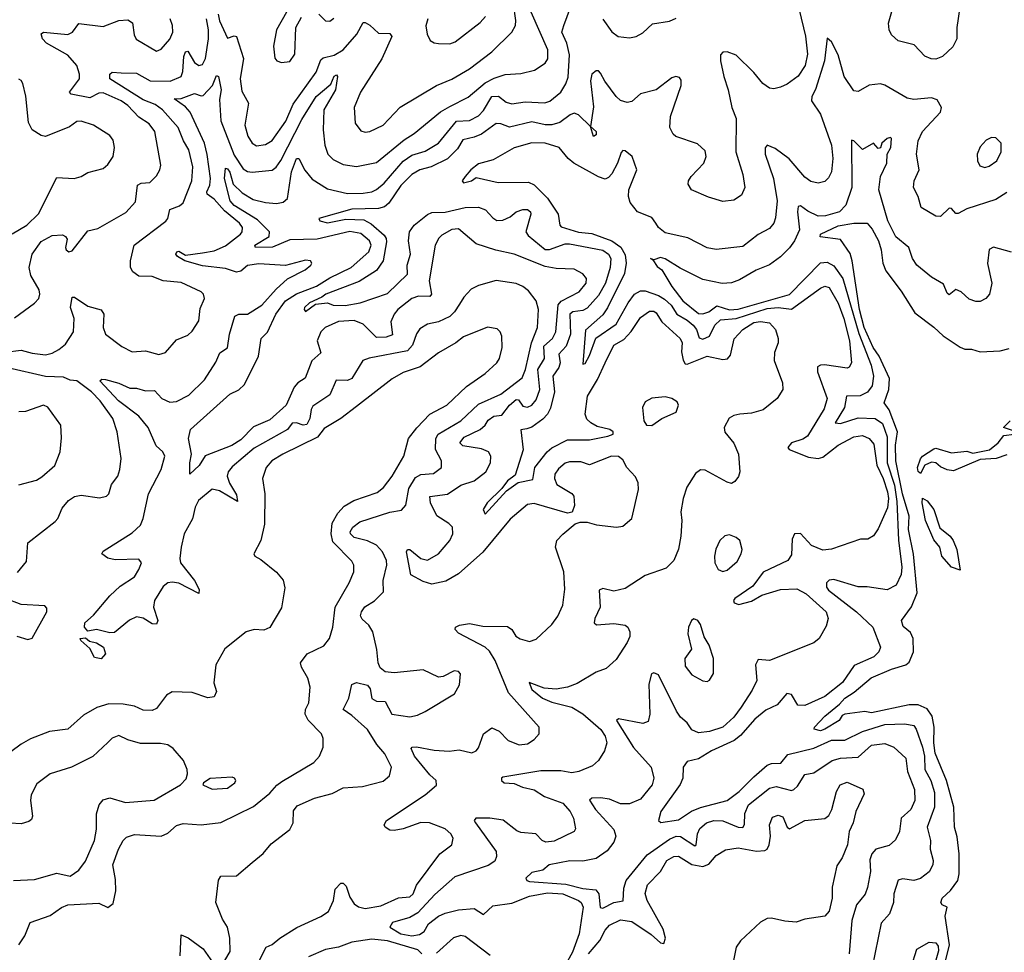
# Model space of a CAD drawing. Extents: x 1603745 to 1745082, y 385868 to 533966.
# Tile 540 of 646: x 1631048 to 1635483, y 496211 to 500411. Entities that reach past the tile are written whole.
import ezdxf

# ---------------------------------------------------------------- set-up
doc = ezdxf.new("R2010")
doc.units = 0

msp = doc.modelspace()

# ---------------------------------------------------------------- linework, layer by layer
at = {"layer": '0CON20XD'}
for points in [[(1635283.1, 500466.9), (1635268.8, 500375), (1635270, 500325), (1635251.7, 500288.3), (1635205, 500245.5), (1635175, 500232.9), (1635153.7, 500233.7), (1635125, 500245.7), (1635077.6, 500297.6), (1635005, 500315.6), (1634975, 500342.5), (1634963.9, 500365), (1634961.2, 500395), (1635010.9, 500569.1)], [(1633157.7, 498607.7), (1633184.4, 498625), (1633220.5, 498629.5), (1633254.4, 498675), (1633285, 498700.3), (1633295, 498698.8), (1633315, 498671.1), (1633335, 498665.3), (1633355, 498674.6), (1633375, 498698.5), (1633391.6, 498745), (1633382.8, 498835), (1633411.9, 498885), (1633408.9, 498941.1), (1633448.1, 498975), (1633463.3, 499005), (1633473.1, 499126.9), (1633486.5, 499143.5), (1633568.8, 499185), (1633599.2, 499225), (1633600.8, 499245), (1633585, 499266.5), (1633545, 499286.7), (1633465, 499290.7), (1633415, 499300), (1633275, 499355.3), (1633192.9, 499372.9), (1633105, 499402.1), (1633025, 499468.5), (1632995, 499465.3), (1632949.7, 499440.3), (1632936.7, 499426.7), (1632920, 499395), (1632892.5, 499235), (1632902.5, 499175), (1632895, 499164.6), (1632845, 499165.3), (1632815, 499155.3), (1632751.5, 499105), (1632735.4, 499085), (1632719.9, 499050.1), (1632727.6, 498992.4), (1632698.8, 498981.2), (1632655, 498978.9), (1632595, 499039.1), (1632555, 499056.8), (1632485, 499051.7), (1632424.6, 499025), (1632404.7, 499005), (1632388.5, 498965), (1632405, 498911.2), (1632364.5, 498875), (1632334.2, 498795.8), (1632300.8, 498775), (1632284.2, 498755.8), (1632249.2, 498675), (1632175, 498609.5), (1632101.9, 498578.1), (1632045, 498519.6), (1632003.3, 498493.3), (1631883.8, 498446.2), (1631856.4, 498403.6), (1631815, 498363.8), (1631814.6, 498415), (1631822.2, 498455), (1631809.4, 498525), (1631817.5, 498565), (1631995, 498724.4), (1632035, 498744.6), (1632061.3, 498768.7), (1632123.2, 498895), (1632136.1, 498975), (1632165, 499003.6), (1632202, 499085), (1632245, 499144.4), (1632295, 499176.2), (1632385, 499210.2), (1632445, 499248.1), (1632541.6, 499295), (1632620.2, 499365), (1632631.4, 499395), (1632623.2, 499415), (1632585, 499448.3), (1632535, 499456.6), (1632387.8, 499422.2), (1632265, 499419.7), (1632186.4, 499386.4), (1632110, 499385), (1632107.5, 499395), (1632171.8, 499435), (1632174.2, 499455), (1632119.2, 499509.2), (1632015, 499574.6), (1631996.2, 499595), (1631970.5, 499695), (1631975, 499742), (1631985, 499739.5), (1631995, 499724.3), (1632010.4, 499670.4), (1632050.4, 499630.4), (1632100.6, 499600.6), (1632155, 499586.8), (1632205, 499583.6), (1632235, 499589.5), (1632255, 499605.6), (1632272.3, 499725), (1632295, 499785.6), (1632305, 499786), (1632332.7, 499732.7), (1632365, 499691.9), (1632435, 499648.8), (1632525, 499627.7), (1632595, 499629.1), (1632635, 499636.2), (1632655, 499645.3), (1632689.4, 499675), (1632775, 499773.9), (1632815, 499801.3), (1632875, 499818.5), (1632935, 499855.3), (1633015, 499953), (1633075, 499956.2), (1633115, 499977.5), (1633137.7, 500002.3), (1633175.4, 500065), (1633205, 500067), (1633239.5, 500039.5), (1633265, 500031.6), (1633325, 500040.5), (1633414.2, 500035.8), (1633436.8, 500043.2), (1633485.3, 500085), (1633508.6, 500121.4), (1633518.1, 500151.9), (1633525, 500252.5), (1633512, 500305), (1633490, 500355), (1633498.5, 500385), (1633529.5, 500465)], [(1631943, 500435), (1631949, 500405), (1631985, 500327.8), (1632015, 500338), (1632025.3, 500335.3), (1632056.5, 500236.5), (1632042.1, 500145), (1632049.2, 500089.2), (1632079.1, 500035), (1632062.9, 499935), (1632076.4, 499886.4), (1632094.8, 499854.8), (1632115, 499842.7), (1632155, 499848.1), (1632185, 499867.2), (1632246.4, 499953.6), (1632280.4, 500029.6), (1632383.5, 500175), (1632405, 500229.6), (1632415, 500238.9), (1632465, 500251.6), (1632505, 500275.3), (1632567.1, 500345), (1632595, 500398), (1632605, 500398.6), (1632625, 500385.5), (1632665, 500350.4), (1632715, 500348.9), (1632724.4, 500335), (1632679.3, 500235), (1632582.9, 500085), (1632554.7, 500015), (1632559.5, 499945), (1632585, 499910.6), (1632605, 499903.6), (1632625, 499907.3), (1632685, 499935.5), (1632762.6, 500017.4), (1632925.7, 500115), (1632995, 500143.4), (1633075, 500190), (1633175, 500265.3), (1633265.6, 500354.4), (1633280.8, 500385), (1633283.7, 500406.3), (1633272.7, 500482.7)], [(1631972, 496175), (1631995.6, 496215), (1631994.4, 496275), (1631984.4, 496325), (1631961.1, 496361.1), (1631931.8, 496435), (1631943.8, 496536.2), (1631955, 496554), (1632025, 496556), (1632095, 496616), (1632145, 496656), (1632180.6, 496699.4), (1632265.4, 496764.6), (1632280.8, 496795), (1632282, 496848), (1632298.5, 496871.5), (1632375.7, 496905.7), (1632455, 496926.4), (1632505, 496951.8), (1632592.4, 496957.6), (1632685, 496981.4), (1632713.4, 497006.6), (1632723.3, 497045), (1632693.2, 497105), (1632656.7, 497146.7), (1632614.7, 497215), (1632545, 497277.9), (1632504.6, 497304.6), (1632530.4, 497355), (1632545, 497417.5), (1632565, 497425.6), (1632614.3, 497414.3), (1632627, 497397), (1632635, 497354), (1632655, 497341.9), (1632695, 497340), (1632725, 497283.3), (1632805, 497272.2), (1632840.4, 497279.6), (1632874.6, 497295.4), (1633006, 497375), (1633030, 497415), (1633033.8, 497465), (1633025, 497476.2), (1633005, 497479.2), (1632955, 497452.5), (1632935, 497450.8), (1632865, 497483.3), (1632735, 497469.4), (1632694.2, 497474.2), (1632672.2, 497492.2), (1632662.2, 497515), (1632657.1, 497575), (1632638.5, 497655), (1632620.6, 497685), (1632590.9, 497710.9), (1632583, 497727), (1632587.5, 497745), (1632603.2, 497766.8), (1632646.6, 497793.4), (1632686.3, 497833.7), (1632685.4, 497885), (1632702.1, 497955), (1632701.1, 497975), (1632682.9, 498015), (1632655, 498044.7), (1632615, 498064.8), (1632555, 498079.5), (1632538.2, 498095), (1632536.5, 498105), (1632548.2, 498125), (1632580.8, 498149.2), (1632715, 498193.9), (1632767.3, 498202.7), (1632787.9, 498225), (1632800.8, 498299.2), (1632831, 498349), (1632855, 498363.2), (1632912.6, 498367.4), (1632947.5, 498395), (1632948.2, 498425), (1632921.6, 498475), (1632922.5, 498525), (1632933.6, 498545), (1633035.4, 498605), (1633115, 498679.4), (1633215, 498724.8), (1633312.2, 498797.8), (1633326.3, 498835), (1633354, 498955), (1633381.1, 499025), (1633385.3, 499105.3), (1633374.7, 499144.7), (1633340.1, 499190.1), (1633315, 499210), (1633285, 499222.5), (1633195, 499236.8), (1633115, 499214.5), (1633082.5, 499197.5), (1633048.1, 499161.9), (1633029.6, 499130.4), (1633006.7, 499095), (1632985, 499074.7), (1632935, 499050), (1632885, 499040), (1632851.2, 499018.8), (1632835, 498995.7), (1632817.6, 498945), (1632795, 498919.8), (1632622.8, 498887.2), (1632593.2, 498876.8), (1632543.8, 498795), (1632525, 498785.3), (1632473.2, 498786.8), (1632445, 498720.8), (1632369.4, 498670.6), (1632360.7, 498655), (1632355.8, 498615), (1632341.6, 498588.4), (1632325, 498584.5), (1632295, 498595.2), (1632275, 498594.2), (1632254, 498565), (1632105, 498480.7), (1632005, 498397.2), (1631987.2, 498375), (1631982.4, 498355), (1631993.3, 498323.3), (1632025, 498271.4), (1632029.4, 498240.6), (1631948.6, 498288.6), (1631915, 498296.9), (1631853.2, 498245), (1631838.9, 498215), (1631826.7, 498163.3), (1631789.3, 498095), (1631775, 498036.2), (1631769.4, 497985), (1631773.3, 497965), (1631835.4, 497885), (1631857.1, 497845), (1631855, 497827.5), (1631765, 497873.5), (1631735, 497878.6), (1631715.8, 497875), (1631695, 497858.2), (1631655.9, 497795), (1631651.3, 497765), (1631670, 497705), (1631665, 497688.8), (1631645, 497690.6), (1631605, 497716.5), (1631575, 497722.1), (1631543.1, 497706.9), (1631475, 497651.5), (1631455, 497650), (1631395, 497664.2), (1631355, 497656.9), (1631340, 497675), (1631342.2, 497695), (1631380.8, 497729.2), (1631454.1, 497815.9), (1631500.2, 497859.8), (1631565, 497902.1), (1631585.7, 497934.3), (1631596.5, 497965), (1631585, 497981.4), (1631477.9, 497977.9), (1631445, 497985.6), (1631418.8, 498005), (1631425, 498017.5), (1631555, 498100.3), (1631592, 498135), (1631604.7, 498165), (1631628.7, 498275), (1631685.3, 498385), (1631701.6, 498445), (1631693.3, 498465), (1631662.3, 498492.3), (1631626.4, 498575), (1631585.3, 498625), (1631493.7, 498695), (1631408.8, 498785), (1631418, 498792), (1631435, 498790.5), (1631495, 498774.5), (1631545, 498752), (1631575, 498752.2), (1631615, 498739.2), (1631655, 498740.4), (1631689.1, 498705), (1631725, 498688.9), (1631755, 498691.8), (1631809.5, 498720.5), (1631881.1, 498788.9), (1631931.3, 498868.7), (1631949.8, 498910.2), (1631985, 498933.3), (1631993.2, 498995), (1632016.9, 499075), (1632035, 499085.4), (1632075, 499084.4), (1632139.5, 499125), (1632202.9, 499197.1), (1632255, 499244.5), (1632334, 499285), (1632360, 499305), (1632363.8, 499315), (1632357.5, 499325), (1632335, 499327.8), (1632245.5, 499304.5), (1632125, 499311.9), (1632075, 499304.5), (1632045, 499278.5), (1632025.5, 499274.5), (1631975, 499291), (1631872.1, 499302.1), (1631791.4, 499325), (1631758.6, 499345), (1631751.9, 499355), (1631756.7, 499365), (1631765, 499368.6), (1631795, 499350), (1631871.1, 499361.1), (1631925, 499370.3), (1631975, 499392.2), (1632042.9, 499445), (1632050, 499455), (1632051.3, 499475), (1632039.1, 499495), (1631970.2, 499550.2), (1631925, 499602.5), (1631893.4, 499625), (1631890.5, 499635), (1631905.2, 499665), (1631907.5, 499695), (1631893, 499803), (1631880, 499855), (1631815.8, 499995), (1631795, 500018.2), (1631744.4, 500055), (1631775.4, 500055.4), (1631835, 500078.4), (1631865, 500067.7), (1631875, 500069.6), (1631916.3, 500113.7), (1631935, 500159.2), (1631944.2, 500154.2), (1631955.9, 500095), (1631948.3, 500051.7), (1631954.8, 499955), (1632015, 499800.9), (1632055, 499738.5), (1632075, 499727.3), (1632095, 499724.6), (1632185, 499732.5), (1632203.6, 499746.4), (1632225, 499776.2), (1632319.1, 499960.9), (1632383, 500065), (1632449.7, 500120.3), (1632465, 500155.7), (1632475, 500162), (1632480, 500155), (1632470.6, 500095), (1632417.6, 500005), (1632414.7, 499915), (1632422.1, 499845), (1632436.9, 499805), (1632460.5, 499780.5), (1632505, 499758.4), (1632565, 499749.7), (1632655, 499768), (1632779.8, 499870.2), (1632825, 499898.4), (1632944.2, 499995.8), (1632985, 500020.5), (1633068.5, 500061.5), (1633145, 500125.7), (1633185, 500146.8), (1633235, 500163.8), (1633305, 500168.9), (1633367.2, 500182.8), (1633415.6, 500215), (1633427.1, 500235), (1633427.5, 500275), (1633351.3, 500445)], [(1632250, 500445), (1632204.5, 500365), (1632191.7, 500291.7), (1632197.3, 500237.3), (1632206.7, 500225), (1632227.3, 500217.3), (1632265, 500222.5), (1632288.1, 500255), (1632291.9, 500375), (1632318.2, 500421.8)], [(1634559.5, 500455), (1634587.2, 500337.2), (1634597.2, 500255), (1634586.6, 500205), (1634555, 500156.2), (1634505, 500120.5), (1634475, 500106.9), (1634445, 500099.2), (1634425, 500102.5), (1634395, 500122.9), (1634355, 500172.9), (1634275, 500251.4), (1634234.1, 500265.9), (1634215, 500263.8), (1634205, 500252.5), (1634204.4, 500225.6), (1634219.1, 500155), (1634239.6, 500095), (1634255.9, 500015.9), (1634276.1, 499965), (1634274.4, 499815), (1634305, 499713.3), (1634314.6, 499655), (1634299.7, 499620.3), (1634265, 499597.5), (1634215, 499591.9), (1634150.9, 499610.9), (1634074.4, 499644.4), (1634059.5, 499669.5), (1634060.8, 499685), (1634072.5, 499705), (1634130, 499765), (1634140.8, 499795), (1634135, 499820), (1634101.7, 499851.7), (1634003.3, 499885), (1633992, 499895), (1633977.1, 499925), (1633980, 499975), (1634027.8, 500115), (1634027.9, 500137.9), (1634019.7, 500149.7), (1634004.2, 500154.2), (1633985, 500149.4), (1633915.3, 500094.7), (1633845, 500076.9), (1633805, 500042), (1633785, 500037.1), (1633755, 500046.9), (1633735, 500064.4), (1633683.8, 500133.8), (1633665, 500170.6), (1633655, 500180), (1633645, 500180), (1633625.6, 500165), (1633619.6, 500135), (1633632.3, 500017.7), (1633620, 499930), (1633645, 499906.7), (1633645, 499892.5), (1633633.3, 499885), (1633620, 499930), (1633565, 499982.5), (1633545, 499990.4), (1633527.2, 499982.8), (1633481.7, 499948.3), (1633445, 499936.7), (1633415, 499936.5), (1633355, 499950.2), (1633255, 499926.3), (1633215, 499942.2), (1633195, 499942.7), (1633128.2, 499895), (1633095, 499881), (1633045, 499870.4), (1633020.1, 499829.9), (1632975, 499783.9), (1632901.9, 499748.1), (1632850, 499735), (1632815, 499713.2), (1632765, 499664.2), (1632711, 499585), (1632692.1, 499567.9), (1632665, 499560.8), (1632545, 499557.7), (1632396, 499515), (1632400, 499505), (1632435.4, 499495.4), (1632517.7, 499512.3), (1632598.9, 499508.9), (1632630.8, 499490.8), (1632689.7, 499439.7), (1632699.2, 499425), (1632700.1, 499409.9), (1632685.2, 499325), (1632655, 499281.3), (1632577.8, 499232.2), (1632426.9, 499175), (1632409.4, 499160.6), (1632353.1, 499135), (1632331.5, 499115), (1632329.2, 499105), (1632335, 499096.2), (1632380.6, 499129.4), (1632435, 499136), (1632460, 499125), (1632515, 499124.1), (1632581.2, 499135), (1632705, 499177.5), (1632795.7, 499264.3), (1632793.7, 499305), (1632808.4, 499355), (1632799, 499415), (1632804.2, 499455), (1632824.7, 499485.3), (1632885, 499533.8), (1632905, 499543.2), (1632965, 499544.2), (1633055, 499564.4), (1633115, 499565.9), (1633146.7, 499555), (1633179, 499519), (1633197, 499507), (1633225, 499508.1), (1633257, 499523), (1633285, 499545.4), (1633315, 499555.5), (1633335, 499555.5), (1633348.6, 499545), (1633350, 499535), (1633328.4, 499455), (1633339.2, 499439.2), (1633415, 499376.1), (1633435, 499376.5), (1633505, 499401.6), (1633525, 499401.3), (1633675, 499373), (1633700.9, 499355), (1633710.8, 499335), (1633708.4, 499295), (1633687, 499225), (1633655, 499168.6), (1633605, 499111.5), (1633585, 499101.6), (1633540, 499095), (1633526.2, 499085), (1633528.6, 498995), (1633510.1, 498939.9), (1633476.2, 498905), (1633482.7, 498865), (1633477, 498845), (1633449.8, 498805), (1633457.3, 498735), (1633438.4, 498661.6), (1633425.6, 498635), (1633405, 498612.4), (1633355, 498576.1), (1633332.2, 498567.8), (1633305.5, 498564.5), (1633315.6, 498474.4), (1633279.8, 498360.2), (1633245, 498333.8), (1633220.4, 498299.6), (1633154.5, 498235), (1633135.8, 498205), (1633145, 498184), (1633241.2, 498288.8), (1633293.5, 498326.5), (1633359.7, 498340.3), (1633369, 498395), (1633423.8, 498465), (1633445, 498483.5), (1633515, 498518.4), (1633615, 498519.4), (1633696.7, 498535), (1633720.8, 498545), (1633720.8, 498555), (1633706.2, 498565), (1633649.3, 498579.3), (1633620.9, 498595), (1633602.1, 498612.1), (1633594.8, 498634.8), (1633605.6, 498715), (1633650.1, 498789.9), (1633685.4, 498865.4), (1633725, 498944.6), (1633769.2, 498970.8), (1633802.6, 499007.4), (1633845, 499069.1), (1633885, 499098.2), (1633905, 499097.7), (1633915, 499090), (1633940.9, 499050.9), (1634023.8, 498975), (1634031.6, 498955), (1634029.5, 498915), (1634037.1, 498877.1), (1634045, 498861.8), (1634055, 498859.3), (1634145, 498895.7), (1634215, 498880.9), (1634236.6, 498883.4), (1634249.2, 498900.8), (1634265.8, 498974.2), (1634305.3, 499015), (1634355, 499047.2), (1634385, 499051.7), (1634425.2, 499045.2), (1634452.7, 499015), (1634464.4, 498975), (1634464.4, 498955), (1634447.8, 498912.2), (1634446, 498876), (1634484.3, 498775), (1634485.6, 498745), (1634460, 498705), (1634396.5, 498653.5), (1634345, 498638.5), (1634292.5, 498635), (1634265, 498629.1), (1634243.3, 498616.7), (1634220.6, 498575), (1634223.9, 498553.9), (1634265, 498504.2), (1634286.5, 498455), (1634292, 498375), (1634285.9, 498354.1), (1634269.3, 498330.7), (1634255, 498322.5), (1634235, 498327.5), (1634135, 498382), (1634115, 498384), (1634092.6, 498367.4), (1634053.1, 498305), (1634037.1, 498255), (1634025.6, 498195), (1634030, 498155), (1634026.2, 498085), (1634015, 498026.7), (1633994, 497975), (1633959.7, 497940.3), (1633865, 497907.5), (1633775, 497849.2), (1633725, 497836.9), (1633675, 497849.5), (1633658.3, 497841.7), (1633662.3, 497765), (1633638.9, 497715), (1633635.8, 497695), (1633645.7, 497685.7), (1633725, 497691.8), (1633775, 497684.4), (1633788.1, 497675), (1633796.5, 497655), (1633796.1, 497633.9), (1633783.9, 497606.1)], [(1632395.4, 500435.4), (1632425, 500406), (1632445, 500404.3), (1632463.1, 500416.9)], [(1632887.1, 500415), (1632877.1, 500382.9), (1632882.9, 500345), (1632897, 500317), (1632915, 500305.8), (1632935, 500302.9), (1632985, 500302.2), (1633009.5, 500310.5), (1633122.3, 500397.7), (1633146.7, 500425)], [(1630985, 498913.1), (1631055, 498923.2), (1631105, 498908.9), (1631165, 498902.1), (1631195, 498908.7), (1631225, 498925.9), (1631255, 498950), (1631291.2, 499005), (1631293.9, 499065), (1631276.9, 499115), (1631285, 499160.8), (1631295, 499160.6), (1631355, 499120), (1631415, 499103.8), (1631427.1, 499085), (1631424.4, 499025), (1631435.4, 498995.4), (1631509.1, 498939.1), (1631555, 498915.6), (1631615, 498918.9), (1631675, 498903.3), (1631705, 498912.2), (1631755, 498969.4), (1631805, 498990.5), (1631825, 499007.5), (1631854.7, 499055), (1631860.8, 499110.8), (1631880, 499155), (1631875.8, 499175), (1631865, 499185.6), (1631775, 499227.5), (1631695, 499235.4), (1631645, 499253.8), (1631585, 499255.4), (1631557.5, 499275), (1631547.5, 499295), (1631547.8, 499325), (1631563.3, 499395), (1631707.1, 499502.9), (1631715.4, 499515), (1631724.1, 499555.9), (1631767.4, 499572.6), (1631785, 499586), (1631824, 499685), (1631827.9, 499747.9), (1631810, 499825), (1631785.5, 499865.5), (1631762.6, 499925), (1631690.8, 500005), (1631658.8, 500028.8), (1631605, 500049.7), (1631454.8, 500145), (1631454.2, 500165), (1631465, 500174.6), (1631505, 500171.2), (1631575, 500170.6), (1631635.5, 500135.5), (1631726.6, 500133.4), (1631775.5, 500155), (1631783.2, 500176.8), (1631787.2, 500245), (1631795, 500265.6), (1631805, 500269.2), (1631835, 500218), (1631855, 500204.8), (1631871.2, 500208.8), (1631885, 500235.8), (1631898.4, 500325), (1631898.9, 500365), (1631889.8, 500415)], [(1631025, 499068.6), (1631115.5, 499134.5), (1631134.4, 499155.6), (1631139.4, 499175), (1631136.4, 499195), (1631098.7, 499258.7), (1631090.9, 499295), (1631104.7, 499355), (1631145, 499411.8), (1631195, 499439.2), (1631241.5, 499441.5), (1631254.4, 499434.4), (1631261.7, 499421.7), (1631254.4, 499385), (1631258, 499375), (1631270, 499365), (1631285, 499369.2), (1631355, 499459.2), (1631399.8, 499470.2), (1631527, 499543), (1631570, 499590), (1631578.2, 499665), (1631595, 499674.6), (1631635, 499678.2), (1631665, 499708), (1631680, 499735), (1631683.5, 499755), (1631656.6, 499906.6), (1631631.5, 499941.5), (1631585, 499971.2), (1631535, 500024.7), (1631505.4, 500045.4), (1631425, 500081.2), (1631405, 500079.7), (1631365, 500058.9), (1631280.8, 500075), (1631273.3, 500085), (1631317.9, 500145), (1631318.3, 500165), (1631305, 500204.6), (1631265, 500251.3), (1631168.5, 500305), (1631151.5, 500325), (1631145, 500347.5), (1631155.9, 500354.1), (1631265, 500344.2), (1631286.2, 500355), (1631315, 500393.5), (1631425, 500380), (1631495, 500406.9), (1631535, 500410), (1631556.6, 500396.6), (1631563.2, 500343.2), (1631573.3, 500323.3), (1631665, 500268.6), (1631685, 500278.6), (1631725, 500322.5), (1631737.9, 500355), (1631736.2, 500385), (1631725.8, 500415)], [(1633675, 500412.3), (1633715, 500355.6), (1633744.6, 500334.6), (1633795, 500328.9), (1633825, 500334.4), (1633855, 500351.4), (1633898.3, 500391.7), (1633975.6, 500404.4), (1634005, 500418)], [(1635495, 499632.3), (1635445, 499600.9), (1635315, 499558.5), (1635275, 499537.8), (1635265, 499538.6), (1635245, 499560.8), (1635235, 499562), (1635196.2, 499523.8), (1635175, 499525.6), (1635108.8, 499565), (1635094.4, 499614.4), (1635074.2, 499655), (1635077.1, 499685), (1635099.5, 499735), (1635087.5, 499805), (1635094.6, 499865), (1635115, 499906.5), (1635196.2, 499995), (1635200, 500015), (1635180.5, 500050.5), (1635155, 500058.1), (1635075, 500051.1), (1635045, 500057.3), (1634945, 500115.6), (1634925, 500121.4), (1634875, 500116.2), (1634825, 500087.8), (1634805, 500090.6), (1634762, 500155), (1634735, 500252.9), (1634705, 500311.2), (1634685, 500327.5), (1634672.7, 500225), (1634633.2, 500096.8), (1634616.2, 500065), (1634614.6, 500045), (1634655.2, 499985.2), (1634705, 499846), (1634710.6, 499785), (1634704.6, 499725), (1634691.9, 499698.1), (1634675, 499681.8), (1634645, 499674.6), (1634612.1, 499682.1), (1634585, 499701.1), (1634513.5, 499783.5), (1634451, 499831), (1634414.5, 499845.5), (1634406, 499834), (1634405.7, 499805), (1634443.1, 499695), (1634460, 499595), (1634452.1, 499517.9), (1634444.4, 499495), (1634425, 499470.6), (1634375, 499443.5), (1634305, 499389.4), (1634185, 499376.4), (1634145, 499383.6), (1634058.1, 499428.1), (1633955, 499450.3), (1633925.4, 499475), (1633913.8, 499495)], [(1631015, 499447.1), (1631080, 499485), (1631133.7, 499536.3), (1631215, 499700), (1631294.3, 499695.7), (1631325, 499704.3), (1631355, 499722), (1631425, 499741.2), (1631445, 499758.8), (1631468.6, 499795), (1631475.7, 499835), (1631468.7, 499868.7), (1631455, 499889.2), (1631381.2, 499935), (1631325, 499953.6), (1631305, 499951.9), (1631272.4, 499927.6), (1631165, 499884.5), (1631145, 499888.5), (1631104.2, 499914.2), (1631087.4, 499947.4), (1631076.6, 500066.6), (1631062.7, 500122.7), (1631055, 500137.5), (1631045, 500142.5)], [(1633913.8, 499495), (1633895, 499520), (1633831.2, 499545), (1633797.6, 499587.6), (1633790.5, 499615), (1633791.6, 499645), (1633827.5, 499735), (1633806.7, 499795), (1633775, 499820.8), (1633765, 499822), (1633756.8, 499813.2), (1633741.6, 499765), (1633715, 499716.4), (1633700.4, 499699.6), (1633685, 499692.7), (1633655, 499702.7), (1633544, 499764), (1633519.2, 499785), (1633478.9, 499835), (1633415, 499854.3), (1633355, 499855.8), (1633275, 499833.6), (1633180.7, 499779.3), (1633115, 499761.9), (1633080.4, 499735), (1633054.4, 499705), (1633041.2, 499685), (1633046.7, 499676.7), (1633083.8, 499685), (1633105, 499700), (1633202.7, 499677.3), (1633339.8, 499679.8), (1633365, 499666.8), (1633395, 499637.2), (1633426.3, 499606.3), (1633473.8, 499535), (1633481.5, 499485), (1633487.7, 499477.7), (1633565, 499453.8), (1633625, 499448.6), (1633715, 499414.7), (1633756.2, 499386.2), (1633775, 499352.5), (1633779.9, 499315), (1633772, 499268), (1633696.4, 499113.6), (1633675, 499081.8), (1633597, 499013), (1633585, 498860), (1633595, 498863.3), (1633615, 498898.6), (1633643.3, 498976.7), (1633735, 499039.3), (1633788.8, 499135), (1633817.9, 499175), (1633845, 499189.6), (1633865, 499190.5), (1633925, 499169.1), (1633952.1, 499152.1), (1633983.3, 499125), (1634007.6, 499085), (1634055, 499057.8), (1634081.2, 499035), (1634096.6, 499015), (1634108.5, 498978.5), (1634125, 498972), (1634155.9, 498985), (1634178.7, 499035), (1634205, 499058.9), (1634275, 499065.5), (1634415, 499110.7), (1634465, 499114.9), (1634525, 499106.7), (1634655, 499201.6), (1634675, 499210.3), (1634695, 499204.6), (1634735, 499133.8), (1634760.7, 499065), (1634785.2, 498965), (1634794.6, 498865.4), (1634785, 498845.8), (1634775, 498841.1), (1634673.9, 498856.1), (1634654.6, 498855.4), (1634642.4, 498847.6), (1634642.3, 498825), (1634684.7, 498705), (1634671.6, 498658.4), (1634596.9, 498535), (1634575, 498521.2), (1634524.2, 498505), (1634508, 498485), (1634514, 498475), (1634601.3, 498441.3), (1634645.2, 498434.8), (1634665, 498440.7), (1634735, 498494.6), (1634805, 498532), (1634845, 498538.2), (1634874.3, 498525), (1634895, 498499.2), (1634909.5, 498405), (1634937.5, 498345), (1634956.7, 498285), (1634961.6, 498255), (1634957.1, 498212.9), (1634915, 498117.5), (1634893.2, 498086.8), (1634868.3, 498071.7), (1634835, 498071.4), (1634705, 498027.3), (1634665, 498021.8), (1634615, 498043.6), (1634565, 498096.7), (1634537.5, 498095), (1634527.9, 498072.1), (1634525, 498001.2), (1634507.8, 497975), (1634397.3, 497922.7), (1634350.2, 497859.8), (1634268.8, 497805), (1634263.3, 497795), (1634266.7, 497785), (1634287.7, 497777.7), (1634345, 497792.2), (1634391.3, 497818.7), (1634475, 497845.7), (1634548.1, 497848.1), (1634591.2, 497825), (1634680, 497745), (1634689.5, 497715), (1634680.4, 497679.6), (1634649.2, 497625), (1634624.6, 497605.4), (1634425, 497525.5), (1634375, 497529.2), (1634362.3, 497505), (1634368.5, 497435), (1634348, 497392), (1634298.4, 497315), (1634265, 497269.7), (1634215.4, 497225), (1634155, 497205.4), (1634105, 497199.5), (1634075, 497213.3), (1634054.7, 497244.7), (1634025, 497270), (1634006.6, 497296.6), (1633925, 497460.6), (1633905, 497470), (1633894.6, 497465.4), (1633882, 497418), (1633886.2, 497283.8), (1633879.6, 497250.4), (1633855, 497242), (1633745, 497261.9), (1633737.1, 497255), (1633813.3, 497133.3), (1633891.8, 497045), (1633904.6, 496995), (1633897.3, 496965), (1633845, 496901.5), (1633795, 496880.4), (1633755, 496880), (1633705, 496900.4), (1633665, 496906.4), (1633624.6, 496905.4), (1633614.2, 496895.8), (1633641.9, 496855), (1633724.8, 496765), (1633733.1, 496735), (1633725, 496706.9), (1633695, 496667.5), (1633645, 496634.4), (1633585, 496621), (1633526.3, 496623.7), (1633433.8, 496605), (1633405, 496581.9), (1633355, 496570), (1633327.8, 496545), (1633332, 496535), (1633345, 496530), (1633508, 496518), (1633585, 496498.8), (1633643, 496493), (1633657.5, 496475), (1633663.3, 496413.3), (1633675, 496410.8), (1633724.5, 496435.5), (1633767, 496443), (1633769.7, 496500.3), (1633780.5, 496535), (1633875, 496650.3), (1633975, 496721.1), (1634005, 496734.8), (1634025, 496732.6), (1634089.3, 496690.7), (1634095.2, 496694.8), (1634100.6, 496745), (1634111.2, 496768.8), (1634142.5, 496795), (1634175, 496805.3), (1634215, 496803.9), (1634285, 496775.2), (1634306.1, 496773.9), (1634313.2, 496786.8), (1634314.4, 496835.6), (1634331.6, 496875), (1634425, 496950), (1634455, 496957.6), (1634525, 496940.5), (1634535, 496943.8), (1634551.1, 496958.9), (1634585, 497012.5), (1634625, 497019.1), (1634708.2, 497075), (1634745, 497085.8), (1634825, 497090.3), (1634885, 497144), (1634945, 497151.8), (1634985, 497134.5), (1635040, 497085), (1635046.7, 497025), (1635078.4, 496945), (1635079.8, 496895), (1635062.5, 496855), (1635018.2, 496815), (1635010.6, 496755), (1634992.4, 496717.6), (1634965, 496692.9), (1634905, 496675.5), (1634886.8, 496655), (1634878.1, 496628.1), (1634881.1, 496575), (1634867.6, 496502.4), (1634856.3, 496473.7), (1634817.8, 496425), (1634796.8, 496355), (1634784.2, 496204.2)], [(1635515, 499364.5), (1635435, 499386.9), (1635415, 499376.2), (1635407, 499313), (1635427.5, 499225), (1635415.7, 499174.3), (1635400, 499155), (1635375, 499142), (1635355, 499141.2), (1635325, 499152.5), (1635289.2, 499185), (1635265, 499195.8), (1635235, 499172), (1635225, 499180), (1635209.4, 499219.4), (1635155, 499251.8), (1635089.1, 499305), (1635068.9, 499335), (1635052.7, 499385), (1634995, 499432.9), (1634957.8, 499505), (1634917.3, 499645), (1634926, 499705), (1634954.2, 499765), (1634955.5, 499805), (1634971.5, 499835), (1634975.7, 499875), (1634970, 499880), (1634955, 499876), (1634932, 499855), (1634925.6, 499834.4), (1634915, 499830), (1634894.2, 499854.2), (1634845, 499826.9), (1634805, 499865.8), (1634795, 499867.5), (1634796.8, 499655), (1634769.5, 499575), (1634741.1, 499545), (1634678, 499528), (1634645, 499525.8), (1634598.3, 499548.3), (1634565, 499572.7), (1634555, 499569.2), (1634552, 499545), (1634560.6, 499465), (1634538.4, 499415), (1634515, 499382.9), (1634475, 499342.2), (1634425, 499306.9), (1634365, 499282.8), (1634290.7, 499239.3), (1634255, 499225.3), (1634212.6, 499222.6), (1634125, 499241.1), (1634022.4, 499292.4), (1633955, 499334.3), (1633935, 499340), (1633905, 499330), (1633890, 499335), (1633900, 499330), (1633919.1, 499299.1), (1633940, 499285), (1633985, 499209.2), (1634035, 499144.7), (1634105, 499087.8), (1634125, 499086.7), (1634152, 499095), (1634188.5, 499121.5), (1634245, 499103.9), (1634285, 499107.1), (1634516.1, 499173.9), (1634655, 499315.7), (1634685, 499319.3), (1634715, 499302.1), (1634755.8, 499245.8), (1634827.5, 498997.5), (1634883.1, 498855), (1634894.4, 498805), (1634888, 498762), (1634866.8, 498733.2), (1634833.6, 498716.4), (1634771.8, 498715), (1634762.9, 498665), (1634720.8, 498595), (1634745, 498591.7), (1634825, 498617.3), (1634901.1, 498615), (1634935, 498591.9), (1634955, 498532), (1634956, 498415), (1634988.1, 498315), (1634998.8, 498241.2), (1635006.6, 498066.6), (1635020.9, 497945), (1635017.8, 497912.2), (1634995.6, 497865), (1634955, 497844), (1634865, 497857.5), (1634825, 497857.1), (1634715, 497889.3), (1634695, 497887.3), (1634682.9, 497875), (1634682.9, 497855), (1634691.7, 497841.7), (1634817.5, 497745), (1634891.1, 497675), (1634925.6, 497585), (1634917.5, 497565), (1634895, 497541.1), (1634806.6, 497503.4), (1634755, 497426.1)], [(1635395, 499745.8), (1635415, 499750.6), (1635449.4, 499775), (1635469.6, 499815), (1635468.9, 499855), (1635445, 499879.2), (1635425, 499880), (1635401.7, 499868.3), (1635375, 499838.8), (1635361.4, 499805), (1635362, 499775), (1635373, 499753), (1635395, 499745.8)], [(1635217.1, 496165), (1635236.3, 496245), (1635216.6, 496373.4), (1635225.6, 496415), (1635203.3, 496425), (1635197.1, 496435), (1635203.6, 496455), (1635240.8, 496489.2), (1635273.2, 496535), (1635280.3, 496565), (1635280, 496655), (1635271.5, 496731.5), (1635259.3, 496775), (1635256.5, 496865), (1635222.4, 496985), (1635171.7, 497108.3), (1635165.5, 497155), (1635167.2, 497225), (1635157.5, 497275), (1635135, 497308.2), (1635095, 497325.2), (1635055, 497325.8), (1634885, 497290), (1634855, 497295.4), (1634765, 497283.5), (1634752.5, 497277.5), (1634738.9, 497255), (1634675, 497216.6), (1634655, 497208.7), (1634626.4, 497216.4), (1634627.5, 497225), (1634674.1, 497275), (1634741.4, 497328.6), (1634765, 497356), (1634807.3, 497382.7), (1634883.5, 497446.5), (1634975, 497486.9), (1635039.2, 497505), (1635055, 497518.5), (1635073.9, 497565), (1635072, 497625), (1635061.3, 497651.3), (1635027.6, 497677.6), (1635020.4, 497705), (1635065, 497766.8), (1635090.1, 497829.9), (1635074.2, 498004.2), (1635052, 498115), (1635054.8, 498175), (1635024.6, 498275), (1634994.9, 498424.9), (1634992.5, 498495), (1635001.5, 498555), (1634964.2, 498654.2), (1634941.4, 498685), (1634963.3, 498745), (1634966.1, 498795), (1634920.2, 498895), (1634892.3, 498935), (1634852.2, 499025), (1634831.4, 499105), (1634798.2, 499325), (1634788.1, 499358.1), (1634745, 499420.8), (1634653.6, 499433.6), (1634655.6, 499445), (1634735, 499482.6), (1634805.2, 499495.2), (1634865, 499494.4), (1634888.1, 499468.1), (1634916, 499415), (1634929.2, 499375), (1634935.3, 499315), (1634949.2, 499279.2), (1635018.8, 499188.8), (1635080, 499090), (1635166.2, 499026.2), (1635207.8, 498987.8), (1635285, 498936.5), (1635305, 498927.1), (1635335, 498926.5), (1635375, 498914.6), (1635465, 498919.1), (1635505, 498930.6)], [(1632657.7, 498282.3), (1632686.4, 498303.6), (1632725.3, 498355), (1632777.8, 498445), (1632799.7, 498525), (1632836.8, 498573.2), (1632895.5, 498634.5), (1632972.5, 498675), (1633061, 498759), (1633145, 498817.8), (1633196.9, 498865), (1633208.9, 498885), (1633221.9, 498935), (1633219.4, 498985), (1633212, 499005), (1633198.3, 499018.3), (1633155.7, 499025.7), (1633047.9, 498982.1), (1633013.1, 498955), (1632935, 498910), (1632852.1, 498847.9), (1632775, 498821.8), (1632725.8, 498794.2), (1632565, 498668.5), (1632495.5, 498615), (1632420.2, 498569.8), (1632389, 498531), (1632233.5, 498455), (1632184.5, 498425), (1632158.8, 498395), (1632142.3, 498345), (1632151.8, 498275), (1632151.1, 498138.9), (1632133.8, 498066.2), (1632103.3, 498005), (1632107.5, 497995), (1632135, 497980), (1632205, 497922.5), (1632235, 497886.7), (1632243, 497853), (1632226.9, 497763.1), (1632175, 497674.4), (1632148.3, 497661.7), (1632104.3, 497664.3), (1632068.8, 497655), (1631971.9, 497578.1), (1631931.8, 497505), (1631922.9, 497425), (1631934.4, 497385), (1631925, 497361.4), (1631895, 497357.5), (1631825, 497381.5), (1631735, 497384), (1631710.3, 497369.7), (1631665, 497309.2), (1631645, 497299.5), (1631605, 497302.1), (1631565, 497319.6), (1631515, 497328.8), (1631450.5, 497329.5), (1631396.1, 497313.9), (1631335, 497278.5), (1631265, 497215.6), (1631183.3, 497205), (1631096.9, 497173.1), (1631055, 497147.8), (1630954.5, 497075)], [(1631038.3, 497921.7), (1631079.2, 497970.8), (1631084.4, 498055), (1631208.3, 498151.7), (1631220, 498165), (1631239.2, 498210.8), (1631268.1, 498245), (1631295, 498263.3), (1631325, 498270), (1631407.7, 498257.7), (1631440, 498265), (1631450, 498275), (1631461.7, 498318.3), (1631490.8, 498355), (1631499.4, 498385), (1631505.5, 498435), (1631487.1, 498555), (1631467.2, 498615), (1631410.7, 498695), (1631371.4, 498735), (1631305, 498785.2), (1631275, 498786.8), (1631245, 498800.4), (1631165, 498804.1), (1630995, 498842.8)], [(1633895, 498583.3), (1633941.2, 498615), (1634005, 498643.3), (1634016.2, 498675), (1634009.5, 498689.5), (1633985.5, 498705.5), (1633955, 498712.5), (1633895, 498706.7), (1633865, 498690), (1633854.2, 498665), (1633860, 498605), (1633871.2, 498585), (1633895, 498583.3)], [(1631044, 498316), (1631123.3, 498336.7), (1631148.1, 498351.9), (1631206.3, 498403.7), (1631230, 498465), (1631237.3, 498527.3), (1631234.3, 498585), (1631175, 498665.6), (1631155, 498674.4), (1631075, 498647.1), (1631045, 498644.3)], [(1632125, 496170), (1632158.8, 496235), (1632185, 496245.8), (1632220, 496275), (1632296.7, 496323.3), (1632405, 496372.5), (1632438.6, 496395), (1632461.9, 496445), (1632469.2, 496495), (1632495, 496522), (1632505, 496522), (1632518.8, 496508.8), (1632535, 496459.2), (1632555, 496430), (1632575, 496416.2), (1632605, 496409.3), (1632675, 496420.3), (1632755, 496456.1), (1632805, 496460.9), (1632820.4, 496475), (1632835.7, 496514.3), (1632940, 496655), (1632994.3, 496695.7), (1633000.8, 496725), (1632990.8, 496745), (1632965, 496767.8), (1632894.1, 496794.1), (1632855, 496795.3), (1632775, 496767.1), (1632735, 496760), (1632715, 496761.9), (1632693.8, 496775), (1632690, 496785), (1632701.2, 496805), (1632875, 496921.1), (1632925.6, 496964.4), (1632924.3, 496985), (1632895, 497011.1), (1632826.8, 497095), (1632811.5, 497128.5), (1632815.6, 497134.4), (1632835, 497136.8), (1632915, 497121.6), (1632983.3, 497116.7), (1633027.6, 497122.4), (1633085, 497110), (1633105, 497119.2), (1633115, 497132), (1633137.8, 497195), (1633175, 497221.9), (1633207.6, 497207.6), (1633249.2, 497165), (1633297.5, 497145), (1633335, 497149.5), (1633365, 497169.2), (1633388, 497195), (1633388, 497225), (1633250.2, 497380.2), (1633189.4, 497525), (1633165, 497567.5), (1633145.1, 497585.1), (1633025, 497648.2), (1633009.2, 497665), (1633010.8, 497675), (1633030, 497685), (1633075, 497692.3), (1633135, 497680), (1633245, 497678.2), (1633264.4, 497665), (1633282.9, 497635), (1633302.7, 497622.7), (1633345, 497611.5), (1633375, 497621.4), (1633445, 497687.5), (1633472.2, 497725), (1633495.4, 497775), (1633503.9, 497846.1), (1633499.7, 497925), (1633461.8, 498035), (1633468.1, 498065), (1633495, 498094.3), (1633549.5, 498140.5), (1633572, 498148), (1633605, 498148.6), (1633646.6, 498136.6), (1633735.9, 498125.9), (1633765, 498130.8), (1633805.5, 498165), (1633835.5, 498295), (1633833.5, 498325), (1633822.6, 498352.6), (1633782.5, 498395), (1633765, 498429.4), (1633745, 498443.8), (1633714, 498445), (1633615, 498405.6), (1633575, 498420), (1633525, 498420), (1633505, 498413.2), (1633475, 498388.2), (1633459.1, 498365), (1633457.2, 498345), (1633467.1, 498317.1), (1633535, 498276.5), (1633543.5, 498265), (1633546.9, 498223.1), (1633536.4, 498193.6), (1633515, 498188.8), (1633365, 498232), (1633335, 498227.9), (1633257.8, 498162.2), (1633135, 498013.8), (1633024.8, 497915.2), (1632967.3, 497882.7), (1632905, 497868.4), (1632865, 497881), (1632810.5, 497910.5), (1632791.2, 498015), (1632794.4, 498025.6), (1632805, 498025.5), (1632855, 497984.2), (1632885, 497976.8), (1632934.9, 498005.1), (1632985.3, 498065), (1632998.9, 498095), (1632997.5, 498125), (1632981.8, 498141.8), (1632926.8, 498176.8), (1632897.9, 498235), (1632895, 498263.3), (1632975, 498274.1), (1633035.6, 498315), (1633095.6, 498335), (1633147.5, 498375), (1633168.9, 498415), (1633170, 498445), (1633160.6, 498465), (1633127.9, 498477.9), (1633045, 498491.6), (1633030.4, 498505), (1633049.8, 498530.2), (1633122.5, 498565), (1633144.8, 498585.2), (1633157.7, 498607.7)], [(1635528.3, 498558.3), (1635480, 498575), (1635510, 498605)], [(1635495, 498451.3), (1635445.8, 498434.2), (1635375, 498430.7), (1635255, 498380), (1635225, 498384.4), (1635195, 498396.7), (1635175, 498415.7), (1635155, 498418.5), (1635125.3, 498404.7), (1635105, 498367.5), (1635095, 498376.7), (1635092.3, 498395), (1635105, 498434), (1635114.1, 498445.9), (1635165, 498478.9), (1635175, 498481.1), (1635245, 498460.6), (1635315, 498468.1), (1635341.2, 498458.8), (1635416.5, 498473.5), (1635455.8, 498505), (1635481.7, 498538.3), (1635527.5, 498545)], [(1631043.8, 496245), (1631072, 496285), (1631096.2, 496345), (1631185, 496377.1), (1631237.2, 496412.8), (1631265.4, 496424.6), (1631405, 496432.5), (1631445, 496413.3), (1631468.8, 496431.2), (1631481.4, 496488.6), (1631479.5, 496539.5), (1631467.3, 496605), (1631493.8, 496675), (1631514.5, 496715), (1631529.5, 496730.5), (1631565, 496742.2), (1631685, 496734.2), (1631715, 496748.1), (1631755, 496781.9), (1631785, 496791.5), (1631865, 496785.5), (1631955, 496795.5), (1632101.5, 496868.5), (1632175, 496927.3), (1632206.1, 496963.9), (1632229.7, 496980.3), (1632373.5, 497066.5), (1632398.9, 497095), (1632415.6, 497135), (1632415.6, 497174.4), (1632407.8, 497195), (1632347, 497257), (1632333.4, 497283.4), (1632335.8, 497304.2), (1632350.5, 497335), (1632356.9, 497405), (1632345.7, 497445), (1632318, 497495), (1632313.3, 497515), (1632342.9, 497555), (1632418.5, 497591.5), (1632444.4, 497625), (1632459.1, 497675), (1632469.7, 497765), (1632532.7, 497875), (1632552.7, 497925), (1632553.8, 497955), (1632545, 497972.9), (1632458.9, 498058.9), (1632451, 498095), (1632456, 498144), (1632480.9, 498189.1), (1632510.2, 498219.8), (1632554, 498246), (1632657.7, 498282.3)], [(1635285, 497932.5), (1635245.5, 497945.5), (1635201.4, 497995), (1635192.9, 498035), (1635165, 498068), (1635128.2, 498155), (1635113.8, 498235), (1635115, 498256.7), (1635135, 498244.3), (1635165.4, 498205.4), (1635192.8, 498122.8), (1635239.2, 498085), (1635252.9, 498065), (1635269.4, 498025), (1635285, 497932.5)], [(1634215, 497926.4), (1634235, 497932.3), (1634279.3, 497970.7), (1634297.9, 498005), (1634301.8, 498025), (1634292, 498065), (1634275, 498079.2), (1634245, 498090.8), (1634225, 498086), (1634201.9, 498065), (1634183.6, 498026.4), (1634177.5, 497995), (1634180, 497965), (1634195, 497935.6), (1634215, 497926.4)], [(1631035.8, 497634.2), (1631085, 497619.2), (1631105, 497626.5), (1631170.8, 497745), (1631171.2, 497761.2), (1631162, 497772), (1631055, 497777.6), (1630985, 497804.1)], [(1634145, 497431.2), (1634155, 497436.7), (1634172.7, 497467.3), (1634174, 497535), (1634153.3, 497595), (1634131.2, 497631.2), (1634115, 497686.7), (1634103.3, 497705), (1634085, 497713.3), (1634074.3, 497705.7), (1634060.8, 497675), (1634057.5, 497645), (1634073.8, 497576.2), (1634044.3, 497535), (1634045, 497500), (1634075, 497461.2), (1634125, 497434.2), (1634145, 497431.2)], [(1631415, 497533.4), (1631385, 497538.1), (1631365, 497580), (1631323.3, 497615), (1631320, 497625), (1631345, 497628), (1631362.9, 497612.9), (1631395, 497605.3), (1631425.6, 497585), (1631434.4, 497555), (1631415, 497533.4)], [(1633783.9, 497606.1), (1633735, 497530), (1633690.3, 497489.7), (1633645, 497472.2), (1633558.8, 497421.2), (1633515, 497405.2), (1633465, 497396.3), (1633411.1, 497401.1), (1633343.1, 497426.9), (1633355.4, 497395), (1633403.1, 497355), (1633445, 497337.7), (1633535, 497315.5), (1633584.7, 497285), (1633665.3, 497215), (1633684.7, 497185), (1633692.5, 497155), (1633681.7, 497118.3), (1633655.4, 497074.6), (1633628.3, 497051.7), (1633566, 497025), (1633535, 497019.7), (1633485, 497028.4), (1633395, 497028.7), (1633225, 496999.4), (1633218, 496995), (1633218.6, 496985), (1633230, 496975), (1633275, 496970.8), (1633313.3, 496955), (1633365, 496943), (1633412.2, 496912.2), (1633495, 496882.5), (1633527.3, 496845), (1633542.2, 496815), (1633552, 496768), (1633546.2, 496755), (1633455, 496712.5), (1633417.6, 496707.6), (1633402, 496715), (1633373.8, 496745), (1633305, 496751.2), (1633287.9, 496757.9), (1633226.6, 496806.6), (1633165.2, 496815.2), (1633103.3, 496815), (1633095.7, 496805), (1633101.8, 496795), (1633194.7, 496665), (1633196.6, 496643.4), (1633188.5, 496621.5), (1633158.2, 496601.8), (1633008.5, 496551.5), (1632917.9, 496472.1), (1632841.3, 496388.7), (1632805, 496368.4), (1632727.5, 496345), (1632715.7, 496325), (1632764.6, 496294.6), (1632814.9, 496284.9), (1632848.9, 496291.1), (1632870, 496305), (1632890.1, 496339.9), (1632935, 496373.4), (1632965, 496387.8), (1633025, 496403.3), (1633095, 496409), (1633138.1, 496381.9), (1633179.2, 496420.8), (1633265, 496432.5), (1633345, 496464.2), (1633425, 496479.1), (1633495, 496473.9), (1633565.4, 496445), (1633577.6, 496435), (1633586, 496415), (1633568.9, 496295), (1633538.6, 496211.4), (1633506, 496155)], [(1634755, 497426.1), (1634675, 497362.9), (1634585, 497322.2), (1634553.7, 497323.7), (1634525, 497371.9), (1634503.7, 497376.3), (1634460, 497325), (1634408.8, 497301.2), (1634359, 497261), (1634295, 497188.2), (1634265.7, 497164.3), (1634165, 497118.5), (1634105, 497081.8), (1634055, 497071.2), (1634037.1, 497045), (1634035.4, 496995), (1634023.4, 496966.6), (1633935.7, 496845), (1633926.2, 496805), (1633936, 496796), (1634015, 496808), (1634073.7, 496846.3), (1634115, 496864.1), (1634235, 496895.3), (1634289.2, 496935), (1634355, 497001.7), (1634415, 497054.3), (1634435, 497061.9), (1634476.7, 497063.3), (1634507.7, 497102.3), (1634625, 497130.6), (1634705, 497167.1), (1634765, 497166.3), (1634845, 497205.6), (1634945, 497236.6), (1635035, 497240), (1635075, 497232.3), (1635086.7, 497216.7), (1635115, 497134.4), (1635123.8, 497095), (1635125.2, 497035), (1635152.7, 496985), (1635168.5, 496931.5), (1635169, 496865), (1635135.3, 496775), (1635150, 496715), (1635148.8, 496675), (1635162.3, 496625), (1635161.5, 496605), (1635145, 496573.5), (1635105, 496543.1), (1635075, 496535.4), (1635025, 496542.2), (1635005, 496535.8), (1634986, 496474), (1634984.7, 496435.3), (1634965.4, 496385), (1634928.2, 496341.8), (1634887.6, 496145)], [(1631020, 496535), (1631115, 496539.2), (1631215, 496567.9), (1631275, 496553.8), (1631315, 496580.5), (1631345, 496621.9), (1631385, 496714.2), (1631394.7, 496765.3), (1631394.1, 496835), (1631406.1, 496875), (1631425, 496898.2), (1631455, 496906.2), (1631525, 496885.4), (1631654.1, 496895.9), (1631772, 496965), (1631798.1, 496991.9), (1631804.3, 497015), (1631801.9, 497035), (1631786, 497075), (1631738.9, 497128.9), (1631716.2, 497146.2), (1631682.1, 497152.1), (1631592, 497152), (1631535, 497167.8), (1631495, 497187.3), (1631465, 497175.5), (1631445, 497155.6), (1631377.3, 497092.7), (1631281.2, 497045), (1631185, 497014.5), (1631125, 496969.4), (1631099.8, 496920.2), (1631097.3, 496895), (1631105.4, 496825), (1631100.8, 496809.2), (1631090.2, 496799.8), (1631055, 496789.6), (1631005, 496792.7)], [(1631915, 496945.8), (1631985, 496950.9), (1632018, 496975), (1632021.2, 496985), (1632016.2, 496995), (1632005, 496999.4), (1631905.8, 496994.2), (1631876.7, 496975), (1631872.5, 496965), (1631915, 496945.8)], [(1633610.5, 496205), (1633660.8, 496265), (1633685, 496310.4), (1633705, 496332.8), (1633755, 496357.9), (1633805, 496349.8), (1633891.8, 496291.8), (1633935, 496253.6), (1633948.9, 496251.1), (1633957.1, 496275), (1633946.7, 496315), (1633875, 496444.4), (1633865.4, 496475.4), (1633876.7, 496515), (1633934.6, 496575), (1633963.8, 496625), (1633995, 496642.9), (1634015, 496643.5), (1634076.1, 496606.1), (1634125, 496597.8), (1634152.4, 496607.6), (1634185, 496647.9), (1634226.6, 496673.4), (1634285, 496682.3), (1634367.3, 496667.3), (1634405, 496669.7), (1634415, 496675.6), (1634423.4, 496695), (1634430, 496735), (1634425.4, 496785), (1634439.6, 496820.4), (1634465, 496828.8), (1634485, 496821.5), (1634505.5, 496775.5), (1634515, 496767.5), (1634585, 496804.5), (1634675, 496814.5), (1634692.1, 496827.9), (1634706.5, 496855), (1634726.9, 496935), (1634744.3, 496965), (1634775, 496977.8), (1634845.6, 496945.6), (1634851.2, 496925), (1634814.5, 496845.5), (1634803.1, 496795), (1634784.7, 496755.3), (1634777.2, 496695), (1634753.3, 496636.7), (1634729.5, 496600.5), (1634708, 496505), (1634708, 496455), (1634693.8, 496396.2), (1634675, 496374.4), (1634585, 496360.6), (1634545, 496347.1), (1634495, 496351.2), (1634435, 496365.7), (1634415, 496364.2), (1634385, 496347.1), (1634295, 496263.3), (1634275.3, 496234.7), (1634263.1, 496175)], [(1631770.9, 496195), (1631775, 496290), (1631806.9, 496276.9), (1631875, 496227.5), (1631916.8, 496166.8)], [(1632860, 496205), (1632842.1, 496222.1), (1632705, 496262.4), (1632635, 496270.8), (1632545, 496257.7), (1632485, 496234.3), (1632425, 496223.3), (1632348.5, 496191.5)], [(1633166.9, 496196.9), (1633055, 496282.9), (1633035, 496286.9), (1633002.8, 496277.2), (1632925, 496207.2)], [(1635063.9, 496145), (1635088.6, 496225), (1635145, 496257.7), (1635175, 496253.6), (1635185, 496239.4), (1635187.3, 496217.3), (1635166.1, 496145)]]:
    msp.add_lwpolyline(points, dxfattribs=at)

doc.saveas('drawing.dxf')
